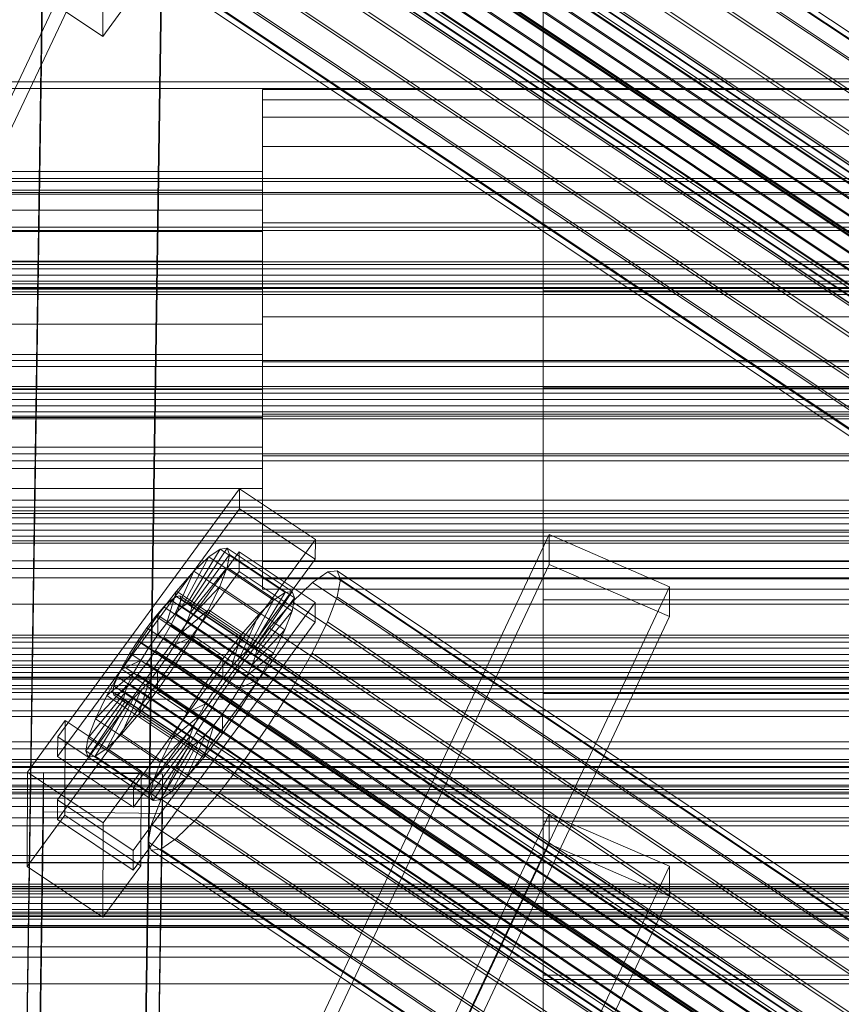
# Model space of a CAD drawing. Header units: millimetres. Extents: x -4395 to 65662, y -65530 to 6847.
# Tile 443 of 656: x -379 to -255, y -32851 to -32702. Entities that reach past the tile are written whole.
import ezdxf

# ---------------------------------------------------------------- set-up
doc = ezdxf.new("R2010")
doc.units = ezdxf.units.MM
for name, color, linetype, lineweight in [('frontal_C01', 7, 'Continuous', 0), ('frontal_C02', 7, 'Continuous', 0), ('frontal_C03', 7, 'Continuous', 0), ('frontal_C03-dry', 7, 'Continuous', 0), ('frontal_tolva', 7, 'Continuous', 0)]:
    doc.layers.add(name, color=color, linetype=linetype, lineweight=lineweight)

msp = doc.modelspace()

# ---------------------------------------------------------------- linework, layer by layer
at = {"layer": 'frontal_C01'}
for p, q in [((-300, -32822.969), (-300, -32664.906)), ((-300, -32688.89), (-300, -32846.952)), ((-439.114, -33076.949), (-299.114, -32779.554)), ((-299.114, -32784.07), (-299.114, -32779.554)), ((-299.114, -32779.554), (-280.886, -32787.451)), ((-439.114, -33081.465), (-299.114, -32784.07)), ((-280.886, -32791.967), (-299.114, -32784.07)), ((-280.886, -32787.451), (-420.886, -33084.846)), ((-280.886, -32787.451), (-280.886, -32791.967)), ((-420.886, -33089.362), (-280.886, -32791.967)), ((-439.114, -33119.287), (-299.114, -32821.892)), ((-299.114, -32826.408), (-299.114, -32821.892)), ((-299.114, -32821.892), (-280.886, -32829.789)), ((300, -32822.969), (-300, -32822.969)), ((-300, -32822.969), (-300, -32846.952)), ((-439.114, -33123.803), (-299.114, -32826.408)), ((-280.886, -32834.305), (-299.114, -32826.408)), ((-280.886, -32829.789), (-420.886, -33127.184)), ((-280.886, -32829.789), (-280.886, -32834.305)), ((-420.886, -33131.7), (-280.886, -32834.305)), ((-300, -32846.952), (300, -32846.952))]:
    msp.add_line(p, q, dxfattribs=at)
at = {"layer": 'frontal_C02'}
for p, q in [((-280.886, -32502.621), (-420.886, -32798.531)), ((-420.886, -32803.3), (-280.886, -32507.39)), ((-332.629, -32651.839), (-148.32, -32775.094)), ((-331.181, -32651.681), (-146.872, -32774.936)), ((-334.938, -32653.427), (-150.629, -32776.681)), ((-330.692, -32652.964), (-146.383, -32776.219)), ((-356.348, -32656.088), (-142.549, -32799.063)), ((-355.53, -32655.525), (-141.731, -32798.501)), ((-355.017, -32655.469), (-141.218, -32798.445)), ((-354.844, -32655.924), (-141.045, -32798.899)), ((-337.95, -32656.336), (-153.641, -32779.59)), ((-331.197, -32655.6), (-146.887, -32778.855)), ((-357.415, -32657.119), (-143.617, -32800.094)), ((-355.022, -32656.858), (-141.224, -32799.833)), ((-358.659, -32658.547), (-144.861, -32801.523)), ((-355.541, -32658.208), (-141.742, -32801.183)), ((-332.659, -32659.41), (-148.35, -32782.664)), ((-146.196, -32803.252), (-359.995, -32660.277)), ((-356.363, -32659.881), (-142.565, -32802.857)), ((-341.461, -32660.368), (-157.152, -32783.623)), ((-361.332, -32662.189), (-147.533, -32805.165)), ((-357.434, -32661.765), (-143.635, -32804.74)), ((-358.68, -32663.73), (-144.881, -32806.705)), ((-362.578, -32664.154), (-148.779, -32807.129)), ((-160.922, -32788.504), (-345.231, -32665.249)), ((-334.981, -32664.133), (-150.672, -32787.387)), ((-363.648, -32666.037), (-149.85, -32809.013)), ((-360.017, -32665.642), (-146.218, -32808.617)), ((-300, -32666.441), (-300, -32710.552)), ((-364.471, -32667.711), (-150.672, -32810.686)), ((-361.352, -32667.371), (-147.554, -32810.347)), ((-365.168, -32669.995), (-151.369, -32812.97)), ((-364.989, -32669.061), (-151.191, -32812.036)), ((-363.664, -32669.831), (-149.865, -32812.806)), ((-362.596, -32668.8), (-148.798, -32811.776)), ((-338.003, -32669.448), (-153.694, -32792.703)), ((-364.995, -32670.449), (-151.196, -32813.425)), ((-364.482, -32670.394), (-150.683, -32813.369)), ((-349.002, -32670.646), (-164.693, -32793.901)), ((-341.52, -32674.993), (-157.211, -32798.248)), ((-352.519, -32676.191), (-168.21, -32799.446)), ((-345.291, -32680.39), (-160.982, -32803.645)), ((-355.541, -32681.507), (-171.232, -32804.761)), ((-378.512, -32875.624), (-375.644, -32682.219)), ((-357.646, -32682.462), (-360.514, -32875.867)), ((-357.863, -32686.23), (-173.554, -32809.485)), ((-349.061, -32685.271), (-164.752, -32808.526)), ((-378.512, -32881.585), (-375.644, -32688.18)), ((-360.514, -32881.829), (-357.646, -32688.424)), ((-352.572, -32689.304), (-168.263, -32812.558)), ((-366.675, -32704.126), (-366.618, -32689.82)), ((-359.326, -32690.039), (-175.016, -32813.294)), ((-355.584, -32692.213), (-171.275, -32815.468)), ((-359.83, -32692.675), (-175.521, -32815.93)), ((-357.893, -32693.801), (-173.584, -32817.055)), ((-359.341, -32693.958), (-175.032, -32817.213)), ((-378.143, -32696.457), (-366.675, -32704.126)), ((-366.675, -32704.126), (-360.939, -32696.309)), ((-300, -32742.649), (-300, -32696.351)), ((-300, -32710.552), (-300, -32757.351)), ((300, -32710.552), (-300, -32710.552)), ((-342.5, -32716.343), (-342.5, -32712.154)), ((-342.5, -32712.154), (-342.5, -32713.727)), ((342.5, -32712.154), (-342.5, -32712.154)), ((-342.5, -32713.727), (-342.5, -32720.822)), ((342.5, -32713.727), (-342.5, -32713.727)), ((-342.5, -32725.655), (-342.5, -32716.343)), ((342.5, -32716.343), (-342.5, -32716.343)), ((-342.5, -32720.822), (-342.5, -32732.36)), ((342.5, -32720.822), (-342.5, -32720.822)), ((-342.5, -32724.603), (-450.5, -32724.603)), ((-342.5, -32725.659), (-342.5, -32724.603)), ((-342.5, -32724.603), (-342.5, -32727.414)), ((-342.5, -32725.659), (-450.5, -32725.659)), ((-342.5, -32738.674), (-342.5, -32725.655)), ((342.5, -32725.655), (-342.5, -32725.655)), ((-342.5, -32730.42), (-342.5, -32725.659)), ((-342.5, -32727.414), (-450.5, -32727.414)), ((-342.5, -32727.414), (-342.5, -32733.663)), ((-342.5, -32730.42), (-450.5, -32730.42)), ((-342.5, -32738.163), (-342.5, -32730.42)), ((-342.5, -32732.36), (-342.5, -32746.583)), ((342.5, -32732.36), (-342.5, -32732.36)), ((-342.5, -32733.663), (-450.5, -32733.663)), ((-342.5, -32733.663), (-342.5, -32742.4)), ((-342.5, -32738.163), (-450.5, -32738.163)), ((-342.5, -32747.707), (-342.5, -32738.163)), ((-342.5, -32753.417), (-342.5, -32738.674)), ((-342.5, -32738.674), (342.5, -32738.674)), ((-450.5, -32742.4), (-342.5, -32742.4)), ((-342.5, -32742.4), (-342.5, -32752.293)), ((-300, -32789.448), (-300, -32742.649)), ((300, -32742.649), (-300, -32742.649)), ((-342.5, -32746.583), (-342.5, -32761.326)), ((342.5, -32746.583), (-342.5, -32746.583)), ((-342.5, -32747.707), (-450.5, -32747.707)), ((-342.5, -32757.6), (-342.5, -32747.707)), ((-342.5, -32752.293), (-450.5, -32752.293)), ((-342.5, -32752.293), (-342.5, -32761.837)), ((-342.5, -32767.64), (-342.5, -32753.417)), ((342.5, -32753.417), (-342.5, -32753.417)), ((-342.5, -32757.6), (-450.5, -32757.6)), ((-342.5, -32766.337), (-342.5, -32757.6)), ((-300, -32757.351), (-300, -32803.649)), ((300, -32757.351), (-300, -32757.351)), ((-342.5, -32761.837), (-450.5, -32761.837)), ((-342.5, -32761.326), (-342.5, -32774.345)), ((342.5, -32761.326), (-342.5, -32761.326)), ((-342.5, -32761.837), (-342.5, -32769.58)), ((-342.5, -32766.337), (-450.5, -32766.337)), ((-342.5, -32772.586), (-342.5, -32766.337)), ((-342.5, -32779.178), (-342.5, -32767.64)), ((342.5, -32767.64), (-342.5, -32767.64)), ((-342.5, -32769.58), (-450.5, -32769.58)), ((-342.5, -32769.58), (-342.5, -32774.341)), ((-342.5, -32772.586), (-450.5, -32772.586)), ((-373.501, -32810.181), (-345.969, -32772.659)), ((-345.981, -32775.64), (-345.969, -32772.659)), ((-345.969, -32772.659), (-334.501, -32780.328)), ((-342.5, -32775.397), (-342.5, -32772.586)), ((-342.5, -32774.341), (-450.5, -32774.341)), ((-342.5, -32774.341), (-342.5, -32775.397)), ((-342.5, -32774.345), (-342.5, -32783.657)), ((342.5, -32774.345), (-342.5, -32774.345)), ((-342.5, -32775.397), (-450.5, -32775.397)), ((-345.981, -32775.64), (-373.513, -32813.162)), ((-334.513, -32783.309), (-345.981, -32775.64)), ((-334.501, -32780.328), (-362.033, -32817.851)), ((-342.5, -32786.273), (-342.5, -32779.178)), ((342.5, -32779.178), (-342.5, -32779.178)), ((-334.501, -32780.328), (-334.513, -32783.309)), ((-353.892, -32790.011), (-348.918, -32781.751)), ((-353.378, -32789.955), (-347.835, -32781.633)), ((-348.918, -32781.751), (-350.645, -32782.939)), ((-347.835, -32781.633), (-348.918, -32781.751)), ((-348.918, -32781.751), (-339.088, -32788.325)), ((-347.835, -32781.633), (-338.005, -32788.207)), ((-347.47, -32782.593), (-347.835, -32781.633)), ((-373.539, -32819.719), (-346.008, -32782.197)), ((-362.045, -32820.831), (-334.513, -32783.309)), ((-354.71, -32790.574), (-350.645, -32782.939)), ((-353.205, -32790.41), (-347.47, -32782.593)), ((-350.645, -32782.939), (-352.899, -32785.115)), ((-350.645, -32782.939), (-340.816, -32789.512)), ((-347.847, -32784.565), (-347.47, -32782.593)), ((-347.47, -32782.593), (-337.64, -32789.166)), ((-346.02, -32785.177), (-346.008, -32782.197)), ((-346.008, -32782.197), (-334.539, -32789.866)), ((-353.384, -32791.344), (-347.847, -32784.565)), ((-348.941, -32787.414), (-347.847, -32784.565)), ((-347.847, -32784.565), (-338.017, -32791.138)), ((-342.5, -32783.657), (-342.5, -32787.846)), ((342.5, -32783.657), (-342.5, -32783.657)), ((-346.02, -32785.177), (-373.551, -32822.7)), ((-355.777, -32791.605), (-352.899, -32785.115)), ((-352.899, -32785.115), (-355.525, -32788.131)), ((-352.899, -32785.115), (-343.069, -32791.688)), ((-334.551, -32792.846), (-346.02, -32785.177)), ((-342.5, -32787.846), (-342.5, -32786.273)), ((342.5, -32786.273), (-342.5, -32786.273)), ((-332.629, -32785.229), (-334.938, -32786.817)), ((-331.181, -32785.072), (-332.629, -32785.229)), ((-332.629, -32785.229), (-148.32, -32908.484)), ((-330.692, -32786.355), (-331.181, -32785.072)), ((-331.181, -32785.072), (-146.872, -32908.326)), ((-353.902, -32792.694), (-348.941, -32787.414)), ((-350.678, -32790.947), (-348.941, -32787.414)), ((-348.941, -32787.414), (-339.111, -32793.988)), ((-334.938, -32786.817), (-337.95, -32789.726)), ((-334.938, -32786.817), (-150.629, -32910.072)), ((-331.197, -32788.99), (-330.692, -32786.355)), ((-330.692, -32786.355), (-146.383, -32909.609)), ((-355.525, -32788.131), (-358.345, -32791.782)), ((-357.021, -32793.033), (-355.525, -32788.131)), ((-355.53, -32788.916), (-356.348, -32789.478)), ((-355.017, -32788.86), (-355.53, -32788.916)), ((-355.53, -32788.916), (-141.731, -32931.891)), ((-355.525, -32788.131), (-345.695, -32794.705)), ((-355.022, -32790.248), (-354.844, -32789.314)), ((-354.844, -32789.314), (-355.017, -32788.86)), ((-355.017, -32788.86), (-141.218, -32931.835)), ((-354.844, -32789.314), (-141.045, -32932.29)), ((-339.088, -32788.325), (-344.062, -32796.585)), ((-338.005, -32788.207), (-343.549, -32796.529)), ((-337.64, -32789.166), (-343.376, -32796.984)), ((342.5, -32787.846), (-342.5, -32787.846)), ((-340.816, -32789.512), (-339.088, -32788.325)), ((-339.088, -32788.325), (-338.005, -32788.207)), ((-337.64, -32789.166), (-338.017, -32791.138)), ((-338.005, -32788.207), (-337.64, -32789.166)), ((-332.659, -32792.8), (-331.197, -32788.99)), ((-331.197, -32788.99), (-146.887, -32912.245)), ((-334.539, -32789.866), (-362.071, -32827.388)), ((-357.415, -32790.509), (-358.659, -32791.938)), ((-356.348, -32789.478), (-357.415, -32790.509)), ((-357.415, -32790.509), (-143.617, -32933.484)), ((-356.348, -32789.478), (-142.549, -32932.453)), ((-355.777, -32791.605), (-354.71, -32790.574)), ((-355.541, -32791.598), (-355.022, -32790.248)), ((-355.022, -32790.248), (-141.224, -32933.224)), ((-354.71, -32790.574), (-353.892, -32790.011)), ((-344.88, -32797.147), (-354.71, -32790.574)), ((-353.892, -32790.011), (-353.378, -32789.955)), ((-344.062, -32796.585), (-353.892, -32790.011)), ((-353.205, -32790.41), (-353.384, -32791.344)), ((-343.549, -32796.529), (-353.378, -32789.955)), ((-353.378, -32789.955), (-353.205, -32790.41)), ((-343.376, -32796.984), (-353.205, -32790.41)), ((-340.816, -32789.512), (-344.88, -32797.147)), ((-343.069, -32791.688), (-340.816, -32789.512)), ((-337.95, -32789.726), (-341.461, -32793.759)), ((-337.95, -32789.726), (-153.641, -32912.981)), ((-334.539, -32789.866), (-334.551, -32792.846)), ((-300, -32833.559), (-300, -32789.448)), ((300, -32789.448), (-300, -32789.448)), ((-358.345, -32791.782), (-361.166, -32795.82)), ((-358.659, -32791.938), (-359.995, -32793.667)), ((-358.659, -32791.938), (-144.861, -32934.913)), ((-358.345, -32791.782), (-358.357, -32794.763)), ((-348.515, -32798.356), (-358.345, -32791.782)), ((-357.021, -32793.033), (-355.777, -32791.605)), ((-356.363, -32793.272), (-355.541, -32791.598)), ((-345.947, -32798.178), (-355.777, -32791.605)), ((-355.541, -32791.598), (-141.742, -32934.573)), ((-354.725, -32794.367), (-350.678, -32790.947)), ((-353.384, -32791.344), (-353.902, -32792.694)), ((-343.554, -32797.918), (-353.384, -32791.344)), ((-352.938, -32794.923), (-350.678, -32790.947)), ((-350.678, -32790.947), (-340.848, -32797.521)), ((-343.069, -32791.688), (-345.947, -32798.178)), ((-345.695, -32794.705), (-343.069, -32791.688)), ((-338.017, -32791.138), (-343.554, -32797.918)), ((-338.017, -32791.138), (-339.111, -32793.988)), ((-362.083, -32830.369), (-334.551, -32792.846)), ((-359.995, -32793.667), (-361.332, -32795.58)), ((-146.196, -32936.643), (-359.995, -32793.667)), ((-358.357, -32794.763), (-357.021, -32793.033)), ((-357.434, -32795.155), (-356.363, -32793.272)), ((-347.191, -32799.607), (-357.021, -32793.033)), ((-356.363, -32793.272), (-142.565, -32936.247)), ((-353.902, -32792.694), (-354.725, -32794.367)), ((-344.073, -32799.267), (-353.902, -32792.694)), ((-341.461, -32793.759), (-345.231, -32798.64)), ((-341.461, -32793.759), (-157.152, -32917.013)), ((-334.981, -32797.523), (-332.659, -32792.8)), ((-332.659, -32792.8), (-148.35, -32916.055)), ((-359.693, -32796.675), (-358.357, -32794.763)), ((-358.68, -32797.12), (-357.434, -32795.155)), ((-358.357, -32794.763), (-348.527, -32801.337)), ((-357.434, -32795.155), (-143.635, -32938.13)), ((-354.725, -32794.367), (-355.796, -32796.251)), ((-355.796, -32796.251), (-352.938, -32794.923)), ((-355.569, -32799.071), (-352.938, -32794.923)), ((-344.895, -32800.941), (-354.725, -32794.367)), ((-352.938, -32794.923), (-343.108, -32801.497)), ((-348.515, -32798.356), (-345.695, -32794.705)), ((-345.695, -32794.705), (-347.191, -32799.607)), ((-339.111, -32793.988), (-344.073, -32799.267)), ((-339.111, -32793.988), (-340.848, -32797.521)), ((-361.166, -32795.82), (-363.797, -32799.967)), ((-361.332, -32795.58), (-362.578, -32797.544)), ((-361.332, -32795.58), (-147.533, -32938.555)), ((-359.693, -32796.675), (-361.166, -32795.82)), ((-361.166, -32795.82), (-351.336, -32802.393)), ((-360.939, -32798.64), (-359.693, -32796.675)), ((-349.863, -32803.249), (-359.693, -32796.675)), ((-355.796, -32796.251), (-357.042, -32798.216)), ((-345.966, -32802.824), (-355.796, -32796.251)), ((-344.062, -32796.585), (-344.88, -32797.147)), ((-343.549, -32796.529), (-344.062, -32796.585)), ((-343.376, -32796.984), (-343.549, -32796.529)), ((-362.578, -32797.544), (-363.648, -32799.428)), ((-362.578, -32797.544), (-148.779, -32940.52)), ((-360.017, -32799.032), (-358.68, -32797.12)), ((-358.68, -32797.12), (-144.881, -32940.095)), ((-357.042, -32798.216), (-358.378, -32800.128)), ((-357.042, -32798.216), (-355.569, -32799.071)), ((-347.212, -32804.789), (-357.042, -32798.216)), ((-345.947, -32798.178), (-347.191, -32799.607)), ((-344.88, -32797.147), (-345.947, -32798.178)), ((-340.848, -32797.521), (-344.895, -32800.941)), ((-344.073, -32799.267), (-343.554, -32797.918)), ((-343.554, -32797.918), (-343.376, -32796.984)), ((-340.848, -32797.521), (-343.108, -32801.497)), ((-338.003, -32802.839), (-334.981, -32797.523)), ((-334.981, -32797.523), (-150.672, -32920.778)), ((-363.648, -32799.428), (-364.471, -32801.101)), ((-360.939, -32798.64), (-363.797, -32799.967)), ((-363.648, -32799.428), (-149.85, -32942.403)), ((-362.01, -32800.523), (-360.939, -32798.64)), ((-361.352, -32800.762), (-360.017, -32799.032)), ((-351.109, -32805.214), (-360.939, -32798.64)), ((-360.017, -32799.032), (-146.218, -32942.008)), ((-358.39, -32803.108), (-355.569, -32799.071)), ((-355.569, -32799.071), (-345.739, -32805.645)), ((-351.336, -32802.393), (-348.515, -32798.356)), ((-345.231, -32798.64), (-349.002, -32804.037)), ((-348.527, -32801.337), (-348.515, -32798.356)), ((-347.191, -32799.607), (-348.527, -32801.337)), ((-160.922, -32921.894), (-345.231, -32798.64)), ((-344.895, -32800.941), (-344.073, -32799.267)), ((-363.797, -32799.967), (-366.057, -32803.943)), ((-362.01, -32800.523), (-366.057, -32803.943)), ((-364.471, -32801.101), (-364.989, -32802.451)), ((-364.471, -32801.101), (-150.672, -32944.077)), ((-363.797, -32799.967), (-353.967, -32806.541)), ((-362.833, -32802.197), (-362.01, -32800.523)), ((-362.596, -32802.191), (-361.352, -32800.762)), ((-352.18, -32807.097), (-362.01, -32800.523)), ((-361.352, -32800.762), (-147.554, -32943.737)), ((-358.378, -32800.128), (-359.714, -32801.857)), ((-358.378, -32800.128), (-358.39, -32803.108)), ((-348.548, -32806.701), (-358.378, -32800.128)), ((-345.966, -32802.824), (-344.895, -32800.941)), ((-362.833, -32802.197), (-367.794, -32807.477)), ((-364.989, -32802.451), (-365.168, -32803.385)), ((-364.989, -32802.451), (-151.191, -32945.427)), ((-363.664, -32803.221), (-362.596, -32802.191)), ((-363.351, -32803.547), (-362.833, -32802.197)), ((-353.003, -32808.771), (-362.833, -32802.197)), ((-362.596, -32802.191), (-148.798, -32945.166)), ((-359.714, -32801.857), (-361.21, -32806.76)), ((-359.714, -32801.857), (-360.958, -32803.286)), ((-349.884, -32808.431), (-359.714, -32801.857)), ((-353.967, -32806.541), (-351.336, -32802.393)), ((-351.336, -32802.393), (-349.863, -32803.249)), ((-348.527, -32801.337), (-349.863, -32803.249)), ((-343.108, -32801.497), (-345.966, -32802.824)), ((-343.108, -32801.497), (-345.739, -32805.645)), ((-363.351, -32803.547), (-368.888, -32810.326)), ((-366.057, -32803.943), (-367.794, -32807.477)), ((-366.057, -32803.943), (-356.228, -32810.517)), ((-365.168, -32803.385), (-364.995, -32803.84)), ((-365.168, -32803.385), (-151.369, -32946.361)), ((-364.995, -32803.84), (-364.482, -32803.784)), ((-364.995, -32803.84), (-151.196, -32946.815)), ((-364.482, -32803.784), (-363.664, -32803.221)), ((-364.482, -32803.784), (-150.683, -32946.759)), ((-360.958, -32803.286), (-363.836, -32809.776)), ((-363.664, -32803.221), (-149.865, -32946.197)), ((-363.53, -32804.481), (-363.351, -32803.547)), ((-353.521, -32810.12), (-363.351, -32803.547)), ((-360.958, -32803.286), (-362.025, -32804.317)), ((-361.21, -32806.76), (-358.39, -32803.108)), ((-351.128, -32809.86), (-360.958, -32803.286)), ((-358.39, -32803.108), (-348.56, -32809.682)), ((-349.002, -32804.037), (-352.519, -32809.582)), ((-349.863, -32803.249), (-351.109, -32805.214)), ((-349.002, -32804.037), (-164.693, -32927.291)), ((-347.212, -32804.789), (-345.966, -32802.824)), ((-341.52, -32808.384), (-338.003, -32802.839)), ((-338.003, -32802.839), (-153.694, -32926.093)), ((-300, -32803.649), (-300, -32846.291)), ((300, -32803.649), (-300, -32803.649)), ((-363.53, -32804.481), (-369.265, -32812.298)), ((-363.357, -32804.935), (-368.9, -32813.258)), ((-362.843, -32804.88), (-367.817, -32813.14)), ((-362.025, -32804.317), (-366.09, -32811.952)), ((-363.357, -32804.935), (-363.53, -32804.481)), ((-353.7, -32811.054), (-363.53, -32804.481)), ((-362.843, -32804.88), (-363.357, -32804.935)), ((-353.527, -32811.509), (-363.357, -32804.935)), ((-362.025, -32804.317), (-362.843, -32804.88)), ((-353.014, -32811.453), (-362.843, -32804.88)), ((-352.196, -32810.891), (-362.025, -32804.317)), ((-353.967, -32806.541), (-351.109, -32805.214)), ((-351.109, -32805.214), (-352.18, -32807.097)), ((-345.739, -32805.645), (-348.56, -32809.682)), ((-348.548, -32806.701), (-347.212, -32804.789)), ((-345.739, -32805.645), (-347.212, -32804.789)), ((-363.836, -32809.776), (-361.21, -32806.76)), ((-361.21, -32806.76), (-351.38, -32813.333)), ((-356.228, -32810.517), (-353.967, -32806.541)), ((-356.228, -32810.517), (-352.18, -32807.097)), ((-352.18, -32807.097), (-353.003, -32808.771)), ((-349.884, -32808.431), (-348.548, -32806.701)), ((-348.56, -32809.682), (-348.548, -32806.701)), ((-378.086, -32815.541), (-372.35, -32807.724)), ((-372.408, -32822.03), (-372.35, -32807.724)), ((-372.35, -32807.724), (-360.882, -32815.393)), ((-367.794, -32807.477), (-368.888, -32810.326)), ((-367.794, -32807.477), (-357.964, -32814.05)), ((-351.38, -32813.333), (-349.884, -32808.431)), ((-351.128, -32809.86), (-349.884, -32808.431)), ((-345.291, -32813.781), (-341.52, -32808.384)), ((-341.52, -32808.384), (-157.211, -32931.638)), ((-373.501, -32810.181), (-373.513, -32813.162)), ((-362.033, -32817.851), (-373.501, -32810.181)), ((-366.09, -32811.952), (-363.836, -32809.776)), ((-363.836, -32809.776), (-354.006, -32816.35)), ((-359.058, -32816.9), (-353.521, -32810.12)), ((-357.964, -32814.05), (-353.003, -32808.771)), ((-352.519, -32809.582), (-355.541, -32814.897)), ((-354.006, -32816.35), (-351.128, -32809.86)), ((-353.521, -32810.12), (-353.7, -32811.054)), ((-353.003, -32808.771), (-353.521, -32810.12)), ((-352.519, -32809.582), (-168.21, -32932.836)), ((-352.196, -32810.891), (-351.128, -32809.86)), ((-348.56, -32809.682), (-351.38, -32813.333)), ((-368.888, -32810.326), (-369.265, -32812.298)), ((-368.888, -32810.326), (-359.058, -32816.9)), ((-359.436, -32818.872), (-353.7, -32811.054)), ((-359.07, -32819.831), (-353.527, -32811.509)), ((-357.987, -32819.713), (-353.014, -32811.453)), ((-357.964, -32814.05), (-356.228, -32810.517)), ((-356.26, -32818.526), (-352.196, -32810.891)), ((-353.7, -32811.054), (-353.527, -32811.509)), ((-353.527, -32811.509), (-353.014, -32811.453)), ((-353.014, -32811.453), (-352.196, -32810.891)), ((-373.513, -32813.162), (-362.045, -32820.831)), ((-369.265, -32812.298), (-368.9, -32813.258)), ((-369.265, -32812.298), (-359.436, -32818.872)), ((-368.9, -32813.258), (-367.817, -32813.14)), ((-367.817, -32813.14), (-366.09, -32811.952)), ((-367.817, -32813.14), (-357.987, -32819.713)), ((-366.09, -32811.952), (-356.26, -32818.526)), ((-368.9, -32813.258), (-359.07, -32819.831)), ((-359.058, -32816.9), (-357.964, -32814.05)), ((-351.38, -32813.333), (-354.006, -32816.35)), ((-349.061, -32818.662), (-345.291, -32813.781)), ((-345.291, -32813.781), (-160.982, -32937.035)), ((-378.512, -33009.014), (-375.644, -32815.609)), ((-378.086, -32815.541), (-378.143, -32829.848)), ((-366.618, -32823.21), (-378.086, -32815.541)), ((-375.644, -32821.571), (-375.644, -32815.609)), ((-375.644, -32815.609), (-357.646, -32815.853)), ((-360.882, -32815.393), (-366.618, -32823.21)), ((-360.882, -32815.393), (-360.939, -32829.7)), ((-357.646, -32815.853), (-360.514, -33009.258)), ((-355.541, -32814.897), (-357.863, -32819.62)), ((-357.646, -32815.853), (-357.646, -32821.814)), ((-355.541, -32814.897), (-171.232, -32938.152)), ((-359.436, -32818.872), (-359.058, -32816.9)), ((-354.006, -32816.35), (-356.26, -32818.526)), ((-362.045, -32820.831), (-362.033, -32817.851)), ((-359.07, -32819.831), (-359.436, -32818.872)), ((-356.26, -32818.526), (-357.987, -32819.713)), ((-352.572, -32822.694), (-349.061, -32818.662)), ((-349.061, -32818.662), (-164.752, -32941.916)), ((-373.539, -32819.719), (-373.551, -32822.7)), ((-362.071, -32827.388), (-373.539, -32819.719)), ((-357.863, -32819.62), (-359.326, -32823.43)), ((-357.987, -32819.713), (-359.07, -32819.831)), ((-357.863, -32819.62), (-173.554, -32942.875)), ((-378.512, -33014.976), (-375.644, -32821.571)), ((-372.408, -32822.03), (-378.143, -32829.848)), ((-357.646, -32821.814), (-375.644, -32821.571)), ((-360.939, -32829.7), (-372.408, -32822.03)), ((-360.514, -33015.219), (-357.646, -32821.814)), ((-373.551, -32822.7), (-362.083, -32830.369)), ((-366.675, -32837.517), (-366.618, -32823.21)), ((-359.326, -32823.43), (-359.83, -32826.066)), ((-359.326, -32823.43), (-175.016, -32946.684)), ((-355.584, -32825.603), (-352.572, -32822.694)), ((-352.572, -32822.694), (-168.263, -32945.949)), ((-359.83, -32826.066), (-359.341, -32827.349)), ((-359.83, -32826.066), (-175.521, -32949.32)), ((-357.893, -32827.191), (-355.584, -32825.603)), ((-355.584, -32825.603), (-171.275, -32948.858)), ((-362.083, -32830.369), (-362.071, -32827.388)), ((-359.341, -32827.349), (-357.893, -32827.191)), ((-359.341, -32827.349), (-175.032, -32950.603)), ((-357.893, -32827.191), (-173.584, -32950.445)), ((-378.143, -32829.848), (-366.675, -32837.517)), ((-366.675, -32837.517), (-360.939, -32829.7)), ((-300, -32871.975), (-300, -32833.559)), ((300, -32833.559), (-300, -32833.559)), ((-300, -32846.291), (-300, -32882.371)), ((300, -32846.291), (-300, -32846.291))]:
    msp.add_line(p, q, dxfattribs=at)
at = {"layer": 'frontal_C03'}
for p, q in [((1270, -32726.105), (-1230, -32726.105)), ((1270, -32727.786), (-1230, -32727.786)), ((1270, -32728.036), (-1230, -32728.036)), ((1270, -32733.015), (-1230, -32733.015)), ((1270, -32733.505), (-1230, -32733.505)), ((1270, -32738.28), (-1230, -32738.28)), ((1270, -32738.666), (-1230, -32738.666)), ((1270, -32739.332), (-1230, -32739.332)), ((-1230, -32740.264), (1270, -32740.264)), ((1270, -32741.206), (-1230, -32741.206)), ((1270, -32741.591), (-1230, -32741.591)), ((1270, -32742.138), (-1230, -32742.138)), ((1270, -32742.302), (-1230, -32742.302)), ((1270, -32742.804), (-1230, -32742.804)), ((1270, -32743.19), (-1230, -32743.19)), ((1270, -32753.184), (-1230, -32753.184)), ((1270, -32754.089), (-1230, -32754.089)), ((1270, -32757.121), (-1230, -32757.121)), ((1270, -32757.507), (-1230, -32757.507)), ((1270, -32758.173), (-1230, -32758.173)), ((-1230, -32759.105), (1270, -32759.105)), ((1270, -32760.047), (-1230, -32760.047)), ((1270, -32760.979), (-1230, -32760.979)), ((1270, -32761.645), (-1230, -32761.645)), ((1270, -32762.031), (-1230, -32762.031)), ((1270, -32767.349), (-1230, -32767.349)), ((1270, -32768.413), (-1230, -32768.413)), ((1270, -32775.962), (-1230, -32775.962)), ((1270, -32776.348), (-1230, -32776.348)), ((1270, -32777.014), (-1230, -32777.014)), ((-1230, -32777.946), (1270, -32777.946)), ((1270, -32778.888), (-1230, -32778.888)), ((1270, -32779.82), (-1230, -32779.82)), ((1270, -32780.486), (-1230, -32780.486)), ((1270, -32780.872), (-1230, -32780.872)), ((1270, -32783.54), (-1230, -32783.54)), ((1270, -32784.723), (-1230, -32784.723)), ((1270, -32794.803), (-1230, -32794.803)), ((1270, -32795.189), (-1230, -32795.189)), ((1270, -32795.855), (-1230, -32795.855)), ((-1230, -32796.787), (1270, -32796.787)), ((1270, -32797.729), (-1230, -32797.729)), ((1270, -32798.661), (-1230, -32798.661)), ((1270, -32799.327), (-1230, -32799.327)), ((1270, -32799.713), (-1230, -32799.713)), ((1270, -32801.137), (-1230, -32801.137)), ((1515, -32801.25), (-1475, -32801.25)), ((1515, -32801.443), (-1475, -32801.443)), ((-1230, -32802.392), (1270, -32802.392)), ((1515, -32802.903), (-1475, -32802.903)), ((1515, -32803.463), (-1475, -32803.463)), ((1515, -32806.239), (-1475, -32806.239)), ((1515, -32807.111), (-1475, -32807.111)), ((1515, -32810.932), (-1475, -32810.932)), ((1515, -32812.031), (-1475, -32812.031)), ((1270, -32813.644), (-1230, -32813.644)), ((1270, -32814.03), (-1230, -32814.03)), ((1270, -32814.696), (-1230, -32814.696)), ((-1230, -32815.628), (1270, -32815.628)), ((-1475, -32816.523), (1515, -32816.523)), ((1270, -32816.57), (-1230, -32816.57)), ((1270, -32817.502), (-1230, -32817.502)), ((1515, -32817.741), (-1475, -32817.741)), ((1270, -32818.168), (-1230, -32818.168)), ((1270, -32818.554), (-1230, -32818.554)), ((1270, -32819.463), (-1230, -32819.463)), ((1270, -32820.743), (-1230, -32820.743)), ((1515, -32822.465), (-1475, -32822.465)), ((1515, -32823.683), (-1475, -32823.683)), ((1515, -32828.175), (-1475, -32828.175)), ((1515, -32829.274), (-1475, -32829.274)), ((1270, -32832.485), (-1230, -32832.485)), ((1515, -32833.095), (-1475, -32833.095)), ((1515, -32833.967), (-1475, -32833.967)), ((1270, -32832.871), (-1230, -32832.871)), ((1270, -32833.537), (-1230, -32833.537)), ((-1230, -32834.469), (1270, -32834.469)), ((1270, -32835.411), (-1230, -32835.411)), ((1515, -32836.743), (-1475, -32836.743)), ((1270, -32836.343), (-1230, -32836.343)), ((1270, -32837.009), (-1230, -32837.009)), ((1515, -32837.303), (-1475, -32837.303)), ((1270, -32837.395), (-1230, -32837.395)), ((1270, -32837.813), (-1230, -32837.813)), ((1515, -32838.763), (-1475, -32838.763)), ((1515, -32838.956), (-1475, -32838.956)), ((1270, -32839.069), (-1230, -32839.069))]:
    msp.add_line(p, q, dxfattribs=at)
at = {"layer": 'frontal_C03-dry'}
for p, q in [((-1270, -32786.103), (1310, -32786.103)), ((1310, -32790.103), (-1270, -32790.103)), ((1308.75, -32800.472), (-1271.25, -32800.472)), ((-1271.25, -32804.472), (1308.75, -32804.472)), ((1307.5, -32814.84), (-1272.5, -32814.84)), ((-1272.5, -32818.84), (1307.5, -32818.84)), ((1306.25, -32829.209), (-1273.75, -32829.209)), ((-1273.75, -32833.209), (1306.25, -32833.209)), ((1305, -32843.577), (-1275, -32843.577)), ((-1275, -32847.577), (1305, -32847.577))]:
    msp.add_line(p, q, dxfattribs=at)
at = {"layer": 'frontal_tolva'}
for p, q in [((-1821.5, -32711), (1821.5, -32711)), ((-1725, -32712), (1725, -32712)), ((-1821.5, -32842), (1821.5, -32842))]:
    msp.add_line(p, q, dxfattribs=at)

doc.saveas('drawing.dxf')
